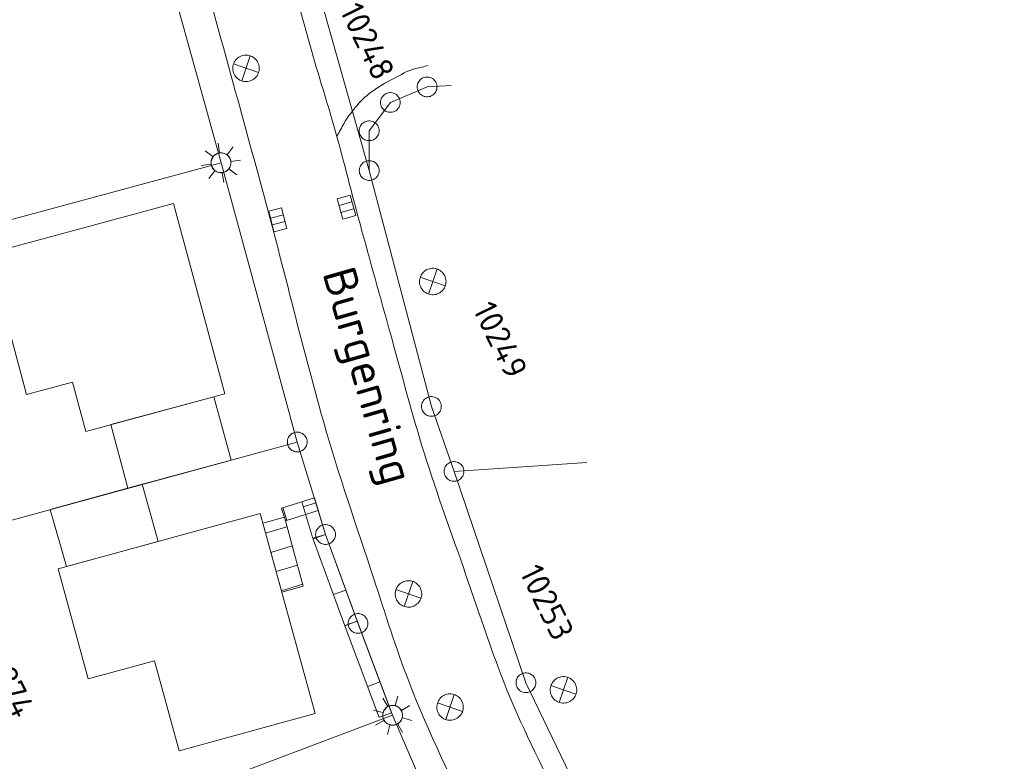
# Model space of a CAD drawing. Header units: metres. Extents: x 3425540 to 3446143, y 5432760 to 5444637.
# Tile 318 of 656: x 3440609 to 3440684, y 5438741 to 5438797. Entities that reach past the tile are written whole.
import ezdxf
from ezdxf.enums import TextEntityAlignment as Align

# ---------------------------------------------------------------- set-up
doc = ezdxf.new("R2010")
doc.units = ezdxf.units.M
doc.layers.add('B_Bestand', color=9, linetype='Continuous', lineweight=18)
doc.layers.add('B_Flurgrenzen', color=9, linetype='Continuous', lineweight=18)
doc.styles.get("Standard").update_dxf_attribs({"font": 'isocpeur.ttf'})

msp = doc.modelspace()

# ---------------------------------------------------------------- linework, layer by layer
at = {"layer": 'B_Bestand'}
for p, q in [((3440626.778, 5438794.268), (3440626.136, 5438792.376)), ((3440625.513, 5438793.648), (3440627.401, 5438792.996)), ((3440624.459, 5438786.934), (3440624.361, 5438787.662)), ((3440623.958, 5438786.648), (3440623.376, 5438787.092)), ((3440625.027, 5438786.783), (3440625.479, 5438787.374)), ((3440623.807, 5438786.08), (3440623.078, 5438785.982)), ((3440625.313, 5438786.282), (3440626.051, 5438786.372)), ((3440624.103, 5438785.572), (3440623.658, 5438784.99)), ((3440624.661, 5438785.428), (3440624.768, 5438784.692)), ((3440625.169, 5438785.723), (3440625.761, 5438785.272)), ((3440634.458, 5438783.217), (3440633.487, 5438782.947)), ((3440634.602, 5438782.701), (3440633.631, 5438782.431)), ((3440628.302, 5438782.001), (3440629.278, 5438782.253)), ((3440628.436, 5438781.483), (3440629.412, 5438781.734)), ((3440640.887, 5438778.153), (3440640.245, 5438776.261)), ((3440639.622, 5438777.533), (3440641.51, 5438776.881)), ((3440624.029, 5438768.498), (3440616.233, 5438766.387)), ((3440631.618, 5438760.848), (3440629.14, 5438760.07)), ((3440630.675, 5438760.56), (3440631.606, 5438760.844)), ((3440632.463, 5438758.083), (3440631.618, 5438760.848)), ((3440631.913, 5438759.907), (3440631.622, 5438760.836)), ((3440629.435, 5438759.129), (3440629.144, 5438760.058)), ((3440629.528, 5438759.158), (3440629.237, 5438760.087)), ((3440631.507, 5438757.791), (3440630.662, 5438760.556)), ((3440630.789, 5438760.186), (3440631.72, 5438760.47)), ((3440631.918, 5438759.894), (3440629.44, 5438759.116)), ((3440627.94, 5438758.176), (3440629.551, 5438758.666)), ((3440631.52, 5438757.795), (3440632.451, 5438758.079)), ((3440631.537, 5438757.745), (3440632.451, 5438758.079)), ((3440634.854, 5438751.531), (3440632.463, 5438758.083)), ((3440612.883, 5438755.658), (3440619.831, 5438757.565)), ((3440628.337, 5438756.729), (3440629.948, 5438757.219)), ((3440633.915, 5438751.188), (3440631.524, 5438757.74)), ((3440628.734, 5438755.282), (3440630.345, 5438755.772)), ((3440629.131, 5438753.835), (3440630.743, 5438754.325)), ((3440639.05, 5438754.54), (3440638.408, 5438752.648)), ((3440633.071, 5438753.541), (3440633.985, 5438753.875)), ((3440637.785, 5438753.92), (3440639.673, 5438753.268)), ((3440636.523, 5438744.26), (3440633.918, 5438751.179)), ((3440633.928, 5438751.193), (3440634.842, 5438751.527)), ((3440633.931, 5438751.184), (3440634.842, 5438751.526)), ((3440637.459, 5438744.612), (3440634.854, 5438751.531)), ((3440635.655, 5438746.604), (3440636.566, 5438746.947)), ((3440649.496, 5438746.667), (3440651.384, 5438746.015)), ((3440650.761, 5438747.287), (3440650.119, 5438745.395)), ((3440642.193, 5438745.986), (3440641.551, 5438744.094)), ((3440637.16, 5438745.072), (3440636.8, 5438745.722)), ((3440637.732, 5438745.148), (3440637.929, 5438745.866)), ((3440638.197, 5438744.788), (3440638.839, 5438745.164)), ((3440640.928, 5438745.366), (3440642.816, 5438744.714)), ((3440636.803, 5438744.619), (3440636.086, 5438744.815)), ((3440636.536, 5438744.265), (3440637.447, 5438744.607)), ((3440636.876, 5438744.035), (3440636.238, 5438743.671)), ((3440637.33, 5438743.679), (3440637.136, 5438742.972)), ((3440637.913, 5438743.751), (3440638.277, 5438743.113)), ((3440638.273, 5438744.216), (3440638.979, 5438744.023))]:
    msp.add_line(p, q, dxfattribs=at)
for points in [[(3440626.897, 5438792.423), (3440626.988, 5438792.473), (3440627.074, 5438792.533), (3440627.153, 5438792.602), (3440627.224, 5438792.679), (3440627.287, 5438792.763), (3440627.341, 5438792.853), (3440627.385, 5438792.948), (3440627.419, 5438793.047), (3440627.442, 5438793.149), (3440627.455, 5438793.253), (3440627.456, 5438793.357), (3440627.447, 5438793.462), (3440627.427, 5438793.564), (3440627.396, 5438793.665), (3440627.355, 5438793.761), (3440627.304, 5438793.852), (3440627.244, 5438793.938), (3440627.175, 5438794.017), (3440627.098, 5438794.088), (3440627.015, 5438794.151), (3440626.925, 5438794.205), (3440626.83, 5438794.249), (3440626.731, 5438794.283), (3440626.629, 5438794.306), (3440626.525, 5438794.319), (3440626.42, 5438794.32), (3440626.316, 5438794.311), (3440626.213, 5438794.291), (3440626.113, 5438794.26), (3440626.017, 5438794.219), (3440625.925, 5438794.168), (3440625.839, 5438794.108), (3440625.761, 5438794.039), (3440625.689, 5438793.962), (3440625.626, 5438793.879), (3440625.573, 5438793.789), (3440625.529, 5438793.694), (3440625.495, 5438793.595), (3440625.471, 5438793.493), (3440625.459, 5438793.389), (3440625.457, 5438793.284), (3440625.466, 5438793.18), (3440625.487, 5438793.077), (3440625.517, 5438792.977), (3440625.558, 5438792.881), (3440625.609, 5438792.789), (3440625.67, 5438792.704), (3440625.738, 5438792.625), (3440625.815, 5438792.553), (3440625.899, 5438792.49), (3440625.989, 5438792.437), (3440626.084, 5438792.393), (3440626.183, 5438792.359), (3440626.285, 5438792.335), (3440626.389, 5438792.323), (3440626.493, 5438792.321), (3440626.598, 5438792.33), (3440626.7, 5438792.35), (3440626.8, 5438792.381), (3440626.897, 5438792.423)], [(3440623.967, 5438786.634), (3440623.923, 5438786.57), (3440623.886, 5438786.5), (3440623.856, 5438786.428), (3440623.834, 5438786.353), (3440623.82, 5438786.275), (3440623.813, 5438786.197), (3440623.816, 5438786.119), (3440623.826, 5438786.041), (3440623.845, 5438785.965), (3440623.871, 5438785.891), (3440623.905, 5438785.82), (3440623.946, 5438785.753), (3440623.994, 5438785.691), (3440624.048, 5438785.634), (3440624.108, 5438785.583), (3440624.173, 5438785.539), (3440624.242, 5438785.502), (3440624.315, 5438785.472), (3440624.39, 5438785.45), (3440624.467, 5438785.435), (3440624.546, 5438785.43), (3440624.624, 5438785.432), (3440624.702, 5438785.442), (3440624.778, 5438785.461), (3440624.852, 5438785.487), (3440624.923, 5438785.521), (3440624.99, 5438785.562), (3440625.052, 5438785.61), (3440625.109, 5438785.664), (3440625.16, 5438785.724), (3440625.204, 5438785.789), (3440625.241, 5438785.858), (3440625.271, 5438785.931), (3440625.293, 5438786.006), (3440625.307, 5438786.083), (3440625.313, 5438786.162), (3440625.311, 5438786.24), (3440625.301, 5438786.318), (3440625.282, 5438786.394), (3440625.256, 5438786.468), (3440625.222, 5438786.539), (3440625.181, 5438786.606), (3440625.132, 5438786.668), (3440625.078, 5438786.725), (3440625.018, 5438786.776), (3440624.954, 5438786.82), (3440624.884, 5438786.857), (3440624.812, 5438786.887), (3440624.737, 5438786.909), (3440624.66, 5438786.923), (3440624.581, 5438786.929), (3440624.503, 5438786.927), (3440624.425, 5438786.916), (3440624.349, 5438786.898), (3440624.275, 5438786.871), (3440624.204, 5438786.838), (3440624.137, 5438786.797), (3440624.075, 5438786.748), (3440624.018, 5438786.694), (3440623.967, 5438786.634)], [(3440620.977, 5438783.096), (3440606.991, 5438779.311), (3440609.873, 5438768.663), (3440613.336, 5438769.6), (3440614.344, 5438765.876)], [(3440614.344, 5438765.876), (3440624.866, 5438768.724), (3440620.977, 5438783.096)], [(3440634.316, 5438783.727), (3440634.745, 5438782.186), (3440633.775, 5438781.915), (3440633.345, 5438783.456), (3440634.316, 5438783.727)], [(3440628.568, 5438780.97), (3440628.169, 5438782.52), (3440629.145, 5438782.771), (3440629.544, 5438781.222), (3440628.568, 5438780.97)], [(3440641.006, 5438776.308), (3440641.097, 5438776.358), (3440641.183, 5438776.418), (3440641.262, 5438776.487), (3440641.333, 5438776.564), (3440641.396, 5438776.648), (3440641.45, 5438776.738), (3440641.494, 5438776.833), (3440641.528, 5438776.932), (3440641.551, 5438777.034), (3440641.564, 5438777.138), (3440641.565, 5438777.242), (3440641.556, 5438777.347), (3440641.536, 5438777.449), (3440641.505, 5438777.55), (3440641.464, 5438777.646), (3440641.413, 5438777.737), (3440641.353, 5438777.823), (3440641.284, 5438777.902), (3440641.207, 5438777.973), (3440641.124, 5438778.036), (3440641.034, 5438778.09), (3440640.939, 5438778.134), (3440640.84, 5438778.168), (3440640.738, 5438778.191), (3440640.634, 5438778.204), (3440640.529, 5438778.205), (3440640.425, 5438778.196), (3440640.322, 5438778.176), (3440640.222, 5438778.145), (3440640.126, 5438778.104), (3440640.034, 5438778.053), (3440639.948, 5438777.993), (3440639.87, 5438777.924), (3440639.798, 5438777.847), (3440639.735, 5438777.764), (3440639.682, 5438777.674), (3440639.638, 5438777.579), (3440639.604, 5438777.48), (3440639.58, 5438777.378), (3440639.568, 5438777.274), (3440639.566, 5438777.169), (3440639.575, 5438777.065), (3440639.596, 5438776.962), (3440639.626, 5438776.862), (3440639.667, 5438776.766), (3440639.718, 5438776.674), (3440639.779, 5438776.589), (3440639.847, 5438776.51), (3440639.924, 5438776.438), (3440640.008, 5438776.375), (3440640.098, 5438776.322), (3440640.193, 5438776.278), (3440640.292, 5438776.244), (3440640.394, 5438776.22), (3440640.498, 5438776.208), (3440640.602, 5438776.206), (3440640.707, 5438776.215), (3440640.809, 5438776.235), (3440640.909, 5438776.266), (3440641.006, 5438776.308)], [(3440616.233, 5438766.387), (3440617.526, 5438761.578), (3440625.334, 5438763.711), (3440624.029, 5438768.498)], [(3440619.831, 5438757.565), (3440618.618, 5438761.876), (3440611.661, 5438759.976), (3440612.883, 5438755.658)], [(3440627.527, 5438759.677), (3440612.259, 5438755.487), (3440614.542, 5438747.169), (3440619.533, 5438748.539), (3440621.401, 5438741.735)], [(3440621.401, 5438741.735), (3440631.678, 5438744.555), (3440627.527, 5438759.677)], [(3440629.162, 5438753.722), (3440627.73, 5438758.941), (3440629.353, 5438759.387)], [(3440629.353, 5438759.387), (3440630.786, 5438754.168), (3440629.162, 5438753.722)], [(3440639.169, 5438752.695), (3440639.26, 5438752.745), (3440639.346, 5438752.805), (3440639.425, 5438752.874), (3440639.496, 5438752.951), (3440639.559, 5438753.035), (3440639.613, 5438753.125), (3440639.657, 5438753.22), (3440639.691, 5438753.319), (3440639.714, 5438753.421), (3440639.727, 5438753.525), (3440639.728, 5438753.629), (3440639.719, 5438753.734), (3440639.699, 5438753.836), (3440639.668, 5438753.937), (3440639.627, 5438754.033), (3440639.576, 5438754.124), (3440639.516, 5438754.21), (3440639.447, 5438754.289), (3440639.37, 5438754.36), (3440639.287, 5438754.423), (3440639.197, 5438754.477), (3440639.102, 5438754.521), (3440639.003, 5438754.555), (3440638.901, 5438754.578), (3440638.797, 5438754.591), (3440638.692, 5438754.592), (3440638.588, 5438754.583), (3440638.485, 5438754.563), (3440638.385, 5438754.532), (3440638.289, 5438754.491), (3440638.197, 5438754.44), (3440638.111, 5438754.38), (3440638.033, 5438754.311), (3440637.961, 5438754.234), (3440637.898, 5438754.151), (3440637.845, 5438754.061), (3440637.801, 5438753.966), (3440637.767, 5438753.867), (3440637.743, 5438753.765), (3440637.731, 5438753.661), (3440637.729, 5438753.556), (3440637.738, 5438753.452), (3440637.759, 5438753.349), (3440637.789, 5438753.249), (3440637.83, 5438753.153), (3440637.881, 5438753.061), (3440637.942, 5438752.976), (3440638.01, 5438752.897), (3440638.087, 5438752.825), (3440638.171, 5438752.762), (3440638.261, 5438752.709), (3440638.356, 5438752.665), (3440638.455, 5438752.631), (3440638.557, 5438752.607), (3440638.661, 5438752.595), (3440638.765, 5438752.593), (3440638.87, 5438752.602), (3440638.972, 5438752.622), (3440639.072, 5438752.653), (3440639.169, 5438752.695)], [(3440650.88, 5438745.442), (3440650.971, 5438745.492), (3440651.057, 5438745.552), (3440651.136, 5438745.621), (3440651.207, 5438745.698), (3440651.27, 5438745.782), (3440651.324, 5438745.872), (3440651.368, 5438745.967), (3440651.402, 5438746.066), (3440651.425, 5438746.168), (3440651.438, 5438746.272), (3440651.439, 5438746.376), (3440651.43, 5438746.481), (3440651.41, 5438746.583), (3440651.379, 5438746.684), (3440651.338, 5438746.78), (3440651.287, 5438746.871), (3440651.227, 5438746.957), (3440651.158, 5438747.036), (3440651.081, 5438747.107), (3440650.998, 5438747.17), (3440650.908, 5438747.224), (3440650.813, 5438747.268), (3440650.714, 5438747.302), (3440650.612, 5438747.325), (3440650.508, 5438747.338), (3440650.403, 5438747.339), (3440650.299, 5438747.33), (3440650.196, 5438747.31), (3440650.096, 5438747.279), (3440650, 5438747.238), (3440649.908, 5438747.187), (3440649.822, 5438747.127), (3440649.744, 5438747.058), (3440649.672, 5438746.981), (3440649.609, 5438746.898), (3440649.556, 5438746.808), (3440649.512, 5438746.713), (3440649.478, 5438746.614), (3440649.454, 5438746.512), (3440649.442, 5438746.408), (3440649.44, 5438746.303), (3440649.449, 5438746.199), (3440649.47, 5438746.096), (3440649.5, 5438745.996), (3440649.541, 5438745.9), (3440649.592, 5438745.808), (3440649.653, 5438745.723), (3440649.721, 5438745.644), (3440649.798, 5438745.572), (3440649.882, 5438745.509), (3440649.972, 5438745.456), (3440650.067, 5438745.412), (3440650.166, 5438745.378), (3440650.268, 5438745.354), (3440650.372, 5438745.342), (3440650.476, 5438745.34), (3440650.581, 5438745.349), (3440650.683, 5438745.369), (3440650.783, 5438745.4), (3440650.88, 5438745.442)], [(3440642.312, 5438744.141), (3440642.403, 5438744.191), (3440642.489, 5438744.251), (3440642.568, 5438744.32), (3440642.639, 5438744.397), (3440642.702, 5438744.481), (3440642.756, 5438744.571), (3440642.8, 5438744.666), (3440642.834, 5438744.765), (3440642.857, 5438744.867), (3440642.87, 5438744.971), (3440642.871, 5438745.075), (3440642.862, 5438745.18), (3440642.842, 5438745.282), (3440642.811, 5438745.383), (3440642.77, 5438745.479), (3440642.719, 5438745.57), (3440642.659, 5438745.656), (3440642.59, 5438745.735), (3440642.513, 5438745.806), (3440642.43, 5438745.869), (3440642.34, 5438745.923), (3440642.245, 5438745.967), (3440642.146, 5438746.001), (3440642.044, 5438746.024), (3440641.94, 5438746.037), (3440641.835, 5438746.038), (3440641.731, 5438746.029), (3440641.628, 5438746.009), (3440641.528, 5438745.978), (3440641.432, 5438745.937), (3440641.34, 5438745.886), (3440641.254, 5438745.826), (3440641.176, 5438745.757), (3440641.104, 5438745.68), (3440641.041, 5438745.597), (3440640.988, 5438745.507), (3440640.944, 5438745.412), (3440640.91, 5438745.313), (3440640.886, 5438745.211), (3440640.874, 5438745.107), (3440640.872, 5438745.002), (3440640.881, 5438744.898), (3440640.902, 5438744.795), (3440640.932, 5438744.695), (3440640.973, 5438744.599), (3440641.024, 5438744.507), (3440641.085, 5438744.422), (3440641.153, 5438744.343), (3440641.23, 5438744.271), (3440641.314, 5438744.208), (3440641.404, 5438744.155), (3440641.499, 5438744.111), (3440641.598, 5438744.077), (3440641.7, 5438744.053), (3440641.804, 5438744.041), (3440641.908, 5438744.039), (3440642.013, 5438744.048), (3440642.115, 5438744.068), (3440642.215, 5438744.099), (3440642.312, 5438744.141)], [(3440637.339, 5438743.692), (3440637.415, 5438743.675), (3440637.493, 5438743.667), (3440637.572, 5438743.666), (3440637.65, 5438743.674), (3440637.727, 5438743.69), (3440637.802, 5438743.713), (3440637.873, 5438743.745), (3440637.942, 5438743.784), (3440638.005, 5438743.83), (3440638.064, 5438743.882), (3440638.117, 5438743.94), (3440638.164, 5438744.003), (3440638.203, 5438744.071), (3440638.235, 5438744.143), (3440638.26, 5438744.217), (3440638.277, 5438744.294), (3440638.285, 5438744.372), (3440638.286, 5438744.45), (3440638.278, 5438744.528), (3440638.262, 5438744.605), (3440638.238, 5438744.68), (3440638.207, 5438744.752), (3440638.168, 5438744.82), (3440638.122, 5438744.884), (3440638.07, 5438744.943), (3440638.012, 5438744.995), (3440637.949, 5438745.042), (3440637.881, 5438745.081), (3440637.809, 5438745.114), (3440637.735, 5438745.139), (3440637.658, 5438745.155), (3440637.58, 5438745.164), (3440637.502, 5438745.164), (3440637.424, 5438745.157), (3440637.347, 5438745.141), (3440637.272, 5438745.117), (3440637.2, 5438745.085), (3440637.132, 5438745.047), (3440637.068, 5438745.001), (3440637.009, 5438744.949), (3440636.956, 5438744.89), (3440636.91, 5438744.827), (3440636.87, 5438744.759), (3440636.838, 5438744.688), (3440636.813, 5438744.613), (3440636.797, 5438744.537), (3440636.788, 5438744.459), (3440636.787, 5438744.38), (3440636.795, 5438744.302), (3440636.811, 5438744.225), (3440636.835, 5438744.15), (3440636.867, 5438744.079), (3440636.906, 5438744.01), (3440636.951, 5438743.946), (3440637.004, 5438743.888), (3440637.061, 5438743.835), (3440637.125, 5438743.788), (3440637.192, 5438743.749), (3440637.264, 5438743.716), (3440637.339, 5438743.692)]]:
    msp.add_lwpolyline(points, dxfattribs=at)
for points, knots in [([(3440609.725, 5438846.976), (3440610.122, 5438846.014), (3440610.52, 5438845.051), (3440610.917, 5438844.088), (3440612.499, 5438840.255), (3440613.382, 5438836.168), (3440614.484, 5438832.17), (3440617.185, 5438822.372), (3440619.888, 5438812.574), (3440622.582, 5438802.773), (3440624.231, 5438796.774), (3440625.878, 5438790.775), (3440627.525, 5438784.775), (3440629.179, 5438778.75), (3440630.598, 5438772.664), (3440632.301, 5438766.651), (3440633.438, 5438762.637), (3440634.814, 5438758.699), (3440636.111, 5438754.733), (3440636.967, 5438752.114), (3440637.79, 5438749.487), (3440638.776, 5438746.909), (3440640.23, 5438743.108), (3440642.056, 5438739.476), (3440643.8, 5438735.802), (3440645.672, 5438731.858), (3440647.54, 5438727.922), (3440649.554, 5438724.047), (3440651.844, 5438719.643), (3440654.382, 5438715.388), (3440656.917, 5438711.119), (3440658.848, 5438707.867), (3440660.825, 5438704.657), (3440662.996, 5438701.552), (3440664.918, 5438698.802), (3440667.067, 5438696.247), (3440669.236, 5438693.688), (3440670.798, 5438691.845), (3440672.41, 5438690.07), (3440674.099, 5438688.337), (3440675.763, 5438686.631), (3440677.45, 5438684.917), (3440679.448, 5438683.635), (3440680.88, 5438682.717), (3440682.312, 5438681.798), (3440683.744, 5438680.879)], [0, 0, 0, 0, 0.016867, 0.016867, 0.016867, 0.08403, 0.08403, 0.08403, 0.248649, 0.248649, 0.248649, 0.349414, 0.349414, 0.349414, 0.450601, 0.450601, 0.450601, 0.518151, 0.518151, 0.518151, 0.562774, 0.562774, 0.562774, 0.628588, 0.628588, 0.628588, 0.699245, 0.699245, 0.699245, 0.779566, 0.779566, 0.779566, 0.840761, 0.840761, 0.840761, 0.894959, 0.894959, 0.894959, 0.933995, 0.933995, 0.933995, 0.972445, 0.972445, 0.972445, 1, 1, 1, 1]), ([(3440680.177, 5438691.337), (3440678.313, 5438693.202), (3440676.449, 5438695.067), (3440674.585, 5438696.931), (3440672.261, 5438699.256), (3440670.392, 5438701.99), (3440668.426, 5438704.633), (3440666.964, 5438706.598), (3440665.525, 5438708.567), (3440664.211, 5438710.633), (3440662.681, 5438713.039), (3440661.249, 5438715.494), (3440659.916, 5438718.01), (3440658.337, 5438720.992), (3440656.783, 5438723.982), (3440655.297, 5438727.009), (3440653.375, 5438730.925), (3440651.5, 5438734.859), (3440649.639, 5438738.804), (3440648.198, 5438741.858), (3440646.666, 5438744.876), (3440645.505, 5438748.047), (3440644.658, 5438750.36), (3440643.876, 5438752.692), (3440643.074, 5438755.019), (3440642.013, 5438758.098), (3440640.883, 5438761.152), (3440639.912, 5438764.262), (3440639.027, 5438767.096), (3440638.281, 5438769.969), (3440637.485, 5438772.828), (3440636.726, 5438775.557), (3440635.967, 5438778.285), (3440635.216, 5438781.016), (3440634.571, 5438783.361), (3440633.993, 5438785.724), (3440633.352, 5438788.07), (3440632.698, 5438790.462), (3440631.908, 5438792.815), (3440631.245, 5438795.204), (3440630.03, 5438799.579), (3440628.987, 5438804.001), (3440627.766, 5438808.374), (3440626.926, 5438811.381), (3440626.007, 5438814.365), (3440625.173, 5438817.373), (3440624.066, 5438821.366), (3440623.055, 5438825.384), (3440621.931, 5438829.372), (3440620.973, 5438832.772), (3440619.991, 5438836.166), (3440619.019, 5438839.562), (3440618.647, 5438840.861), (3440618.249, 5438842.145), (3440617.883, 5438843.454), (3440617.736, 5438843.98), (3440617.721, 5438844.532), (3440617.721, 5438845.075), (3440617.721, 5438845.508), (3440617.721, 5438845.94), (3440617.721, 5438846.372)], [0, 0, 0, 0, 0.046735, 0.046735, 0.046735, 0.105005, 0.105005, 0.105005, 0.14833, 0.14833, 0.14833, 0.198767, 0.198767, 0.198767, 0.258534, 0.258534, 0.258534, 0.33583, 0.33583, 0.33583, 0.395657, 0.395657, 0.395657, 0.439284, 0.439284, 0.439284, 0.497005, 0.497005, 0.497005, 0.54961, 0.54961, 0.54961, 0.599813, 0.599813, 0.599813, 0.642923, 0.642923, 0.642923, 0.686875, 0.686875, 0.686875, 0.767361, 0.767361, 0.767361, 0.822696, 0.822696, 0.822696, 0.896136, 0.896136, 0.896136, 0.958755, 0.958755, 0.958755, 0.982711, 0.982711, 0.982711, 0.992337, 0.992337, 0.992337, 1, 1, 1, 1]), ([(3440633.321, 5438788.184), (3440633.502, 5438788.51), (3440633.684, 5438788.836), (3440633.865, 5438789.161), (3440634.101, 5438789.585), (3440634.4, 5438789.968), (3440634.708, 5438790.349), (3440635.069, 5438790.797), (3440635.469, 5438791.195), (3440635.934, 5438791.537), (3440636.458, 5438791.923), (3440637.008, 5438792.235), (3440637.581, 5438792.534), (3440638.132, 5438792.822), (3440638.667, 5438793.156), (3440639.267, 5438793.3), (3440639.586, 5438793.377), (3440639.906, 5438793.454), (3440640.225, 5438793.53)], [0, 0, 0, 0, 0.123639, 0.123639, 0.123639, 0.284699, 0.284699, 0.284699, 0.473452, 0.473452, 0.473452, 0.686319, 0.686319, 0.686319, 0.891069, 0.891069, 0.891069, 1, 1, 1, 1])]:
    msp.add_open_spline(points, degree=3, knots=knots, dxfattribs=at)
at = {"layer": 'B_Flurgrenzen'}
for p, q in [((3440624.569, 5438786.182), (3440618.812, 5438807.026)), ((3440630.656, 5438803.699), (3440635.766, 5438785.59)), ((3440640.134, 5438791.912), (3440641.949, 5438792.019)), ((3440637.36, 5438790.738), (3440640.134, 5438791.912)), ((3440635.759, 5438788.603), (3440637.36, 5438790.738)), ((3440635.766, 5438785.59), (3440635.759, 5438788.603)), ((3440587.435, 5438776.143), (3440624.569, 5438786.182)), ((3440630.328, 5438765.075), (3440624.569, 5438786.182)), ((3440635.766, 5438785.59), (3440640.461, 5438767.763)), ((3440640.461, 5438767.763), (3440642.169, 5438762.852)), ((3440596.406, 5438755.809), (3440630.328, 5438765.075)), ((3440632.463, 5438758.083), (3440630.328, 5438765.075)), ((3440642.169, 5438762.852), (3440652.194, 5438763.517)), ((3440642.169, 5438762.852), (3440647.604, 5438746.88)), ((3440634.917, 5438751.358), (3440632.463, 5438758.083)), ((3440637.532, 5438744.419), (3440634.917, 5438751.358)), ((3440647.604, 5438746.88), (3440651.339, 5438739.088)), ((3440606.554, 5438732.761), (3440637.532, 5438744.419)), ((3440641.524, 5438735.123), (3440637.532, 5438744.419))]:
    msp.add_line(p, q, dxfattribs=at)
for points in [[(3440640.884, 5438791.912), (3440640.878, 5438792.006), (3440640.86, 5438792.095), (3440640.831, 5438792.19), (3440640.79, 5438792.272), (3440640.736, 5438792.349), (3440640.677, 5438792.426), (3440640.612, 5438792.491), (3440640.536, 5438792.544), (3440640.453, 5438792.591), (3440640.364, 5438792.621), (3440640.276, 5438792.644), (3440640.181, 5438792.656), (3440640.087, 5438792.656), (3440639.992, 5438792.644), (3440639.904, 5438792.621), (3440639.815, 5438792.591), (3440639.732, 5438792.544), (3440639.656, 5438792.491), (3440639.591, 5438792.426), (3440639.532, 5438792.349), (3440639.478, 5438792.272), (3440639.437, 5438792.19), (3440639.408, 5438792.095), (3440639.39, 5438792.006), (3440639.384, 5438791.912), (3440639.39, 5438791.818), (3440639.408, 5438791.729), (3440639.437, 5438791.634), (3440639.478, 5438791.552), (3440639.532, 5438791.475), (3440639.591, 5438791.398), (3440639.656, 5438791.333), (3440639.732, 5438791.28), (3440639.815, 5438791.233), (3440639.904, 5438791.203), (3440639.992, 5438791.18), (3440640.087, 5438791.168), (3440640.181, 5438791.168), (3440640.276, 5438791.18), (3440640.364, 5438791.203), (3440640.453, 5438791.233), (3440640.536, 5438791.28), (3440640.612, 5438791.333), (3440640.677, 5438791.398), (3440640.736, 5438791.475), (3440640.79, 5438791.552), (3440640.831, 5438791.634), (3440640.86, 5438791.729), (3440640.878, 5438791.818), (3440640.884, 5438791.912)], [(3440638.11, 5438790.738), (3440638.104, 5438790.832), (3440638.086, 5438790.921), (3440638.057, 5438791.016), (3440638.016, 5438791.098), (3440637.962, 5438791.175), (3440637.903, 5438791.252), (3440637.838, 5438791.317), (3440637.762, 5438791.37), (3440637.679, 5438791.417), (3440637.59, 5438791.447), (3440637.502, 5438791.47), (3440637.407, 5438791.482), (3440637.313, 5438791.482), (3440637.218, 5438791.47), (3440637.13, 5438791.447), (3440637.041, 5438791.417), (3440636.958, 5438791.37), (3440636.882, 5438791.317), (3440636.817, 5438791.252), (3440636.758, 5438791.175), (3440636.704, 5438791.098), (3440636.663, 5438791.016), (3440636.634, 5438790.921), (3440636.616, 5438790.832), (3440636.61, 5438790.738), (3440636.616, 5438790.644), (3440636.634, 5438790.555), (3440636.663, 5438790.46), (3440636.704, 5438790.378), (3440636.758, 5438790.301), (3440636.817, 5438790.224), (3440636.882, 5438790.159), (3440636.958, 5438790.106), (3440637.041, 5438790.059), (3440637.13, 5438790.029), (3440637.218, 5438790.006), (3440637.313, 5438789.994), (3440637.407, 5438789.994), (3440637.502, 5438790.006), (3440637.59, 5438790.029), (3440637.679, 5438790.059), (3440637.762, 5438790.106), (3440637.838, 5438790.159), (3440637.903, 5438790.224), (3440637.962, 5438790.301), (3440638.016, 5438790.378), (3440638.057, 5438790.46), (3440638.086, 5438790.555), (3440638.104, 5438790.644), (3440638.11, 5438790.738)], [(3440636.509, 5438788.603), (3440636.503, 5438788.697), (3440636.485, 5438788.786), (3440636.456, 5438788.881), (3440636.415, 5438788.963), (3440636.361, 5438789.04), (3440636.302, 5438789.117), (3440636.237, 5438789.182), (3440636.161, 5438789.235), (3440636.078, 5438789.282), (3440635.989, 5438789.312), (3440635.901, 5438789.335), (3440635.806, 5438789.347), (3440635.712, 5438789.347), (3440635.617, 5438789.335), (3440635.529, 5438789.312), (3440635.44, 5438789.282), (3440635.357, 5438789.235), (3440635.281, 5438789.182), (3440635.216, 5438789.117), (3440635.157, 5438789.04), (3440635.103, 5438788.963), (3440635.062, 5438788.881), (3440635.033, 5438788.786), (3440635.015, 5438788.697), (3440635.009, 5438788.603), (3440635.015, 5438788.509), (3440635.033, 5438788.42), (3440635.062, 5438788.325), (3440635.103, 5438788.243), (3440635.157, 5438788.166), (3440635.216, 5438788.089), (3440635.281, 5438788.024), (3440635.357, 5438787.971), (3440635.44, 5438787.924), (3440635.529, 5438787.894), (3440635.617, 5438787.871), (3440635.712, 5438787.859), (3440635.806, 5438787.859), (3440635.901, 5438787.871), (3440635.989, 5438787.894), (3440636.078, 5438787.924), (3440636.161, 5438787.971), (3440636.237, 5438788.024), (3440636.302, 5438788.089), (3440636.361, 5438788.166), (3440636.415, 5438788.243), (3440636.456, 5438788.325), (3440636.485, 5438788.42), (3440636.503, 5438788.509), (3440636.509, 5438788.603)], [(3440625.319, 5438786.182), (3440625.313, 5438786.276), (3440625.295, 5438786.365), (3440625.266, 5438786.46), (3440625.225, 5438786.542), (3440625.171, 5438786.619), (3440625.112, 5438786.696), (3440625.047, 5438786.761), (3440624.971, 5438786.814), (3440624.888, 5438786.861), (3440624.799, 5438786.891), (3440624.711, 5438786.914), (3440624.616, 5438786.926), (3440624.522, 5438786.926), (3440624.427, 5438786.914), (3440624.339, 5438786.891), (3440624.25, 5438786.861), (3440624.167, 5438786.814), (3440624.091, 5438786.761), (3440624.026, 5438786.696), (3440623.967, 5438786.619), (3440623.913, 5438786.542), (3440623.872, 5438786.46), (3440623.843, 5438786.365), (3440623.825, 5438786.276), (3440623.819, 5438786.182), (3440623.825, 5438786.088), (3440623.843, 5438785.999), (3440623.872, 5438785.904), (3440623.913, 5438785.822), (3440623.967, 5438785.745), (3440624.026, 5438785.668), (3440624.091, 5438785.603), (3440624.167, 5438785.55), (3440624.25, 5438785.503), (3440624.339, 5438785.473), (3440624.427, 5438785.45), (3440624.522, 5438785.438), (3440624.616, 5438785.438), (3440624.711, 5438785.45), (3440624.799, 5438785.473), (3440624.888, 5438785.503), (3440624.971, 5438785.55), (3440625.047, 5438785.603), (3440625.112, 5438785.668), (3440625.171, 5438785.745), (3440625.225, 5438785.822), (3440625.266, 5438785.904), (3440625.295, 5438785.999), (3440625.313, 5438786.088), (3440625.319, 5438786.182)], [(3440636.516, 5438785.59), (3440636.51, 5438785.684), (3440636.492, 5438785.773), (3440636.463, 5438785.868), (3440636.422, 5438785.95), (3440636.368, 5438786.027), (3440636.309, 5438786.104), (3440636.244, 5438786.169), (3440636.168, 5438786.222), (3440636.085, 5438786.269), (3440635.996, 5438786.299), (3440635.908, 5438786.322), (3440635.813, 5438786.334), (3440635.719, 5438786.334), (3440635.624, 5438786.322), (3440635.536, 5438786.299), (3440635.447, 5438786.269), (3440635.364, 5438786.222), (3440635.288, 5438786.169), (3440635.223, 5438786.104), (3440635.164, 5438786.027), (3440635.11, 5438785.95), (3440635.069, 5438785.868), (3440635.04, 5438785.773), (3440635.022, 5438785.684), (3440635.016, 5438785.59), (3440635.022, 5438785.496), (3440635.04, 5438785.407), (3440635.069, 5438785.312), (3440635.11, 5438785.23), (3440635.164, 5438785.153), (3440635.223, 5438785.076), (3440635.288, 5438785.011), (3440635.364, 5438784.958), (3440635.447, 5438784.911), (3440635.536, 5438784.881), (3440635.624, 5438784.858), (3440635.719, 5438784.846), (3440635.813, 5438784.846), (3440635.908, 5438784.858), (3440635.996, 5438784.881), (3440636.085, 5438784.911), (3440636.168, 5438784.958), (3440636.244, 5438785.011), (3440636.309, 5438785.076), (3440636.368, 5438785.153), (3440636.422, 5438785.23), (3440636.463, 5438785.312), (3440636.492, 5438785.407), (3440636.51, 5438785.496), (3440636.516, 5438785.59)], [(3440641.211, 5438767.763), (3440641.205, 5438767.857), (3440641.187, 5438767.946), (3440641.158, 5438768.041), (3440641.117, 5438768.123), (3440641.063, 5438768.2), (3440641.004, 5438768.277), (3440640.939, 5438768.342), (3440640.863, 5438768.395), (3440640.78, 5438768.442), (3440640.691, 5438768.472), (3440640.603, 5438768.495), (3440640.508, 5438768.507), (3440640.414, 5438768.507), (3440640.319, 5438768.495), (3440640.231, 5438768.472), (3440640.142, 5438768.442), (3440640.059, 5438768.395), (3440639.983, 5438768.342), (3440639.918, 5438768.277), (3440639.859, 5438768.2), (3440639.805, 5438768.123), (3440639.764, 5438768.041), (3440639.735, 5438767.946), (3440639.717, 5438767.857), (3440639.711, 5438767.763), (3440639.717, 5438767.669), (3440639.735, 5438767.58), (3440639.764, 5438767.485), (3440639.805, 5438767.403), (3440639.859, 5438767.326), (3440639.918, 5438767.249), (3440639.983, 5438767.184), (3440640.059, 5438767.131), (3440640.142, 5438767.084), (3440640.231, 5438767.054), (3440640.319, 5438767.031), (3440640.414, 5438767.019), (3440640.508, 5438767.019), (3440640.603, 5438767.031), (3440640.691, 5438767.054), (3440640.78, 5438767.084), (3440640.863, 5438767.131), (3440640.939, 5438767.184), (3440641.004, 5438767.249), (3440641.063, 5438767.326), (3440641.117, 5438767.403), (3440641.158, 5438767.485), (3440641.187, 5438767.58), (3440641.205, 5438767.669), (3440641.211, 5438767.763)], [(3440631.078, 5438765.075), (3440631.072, 5438765.169), (3440631.054, 5438765.258), (3440631.025, 5438765.353), (3440630.984, 5438765.435), (3440630.93, 5438765.512), (3440630.871, 5438765.589), (3440630.806, 5438765.654), (3440630.73, 5438765.707), (3440630.647, 5438765.754), (3440630.558, 5438765.784), (3440630.47, 5438765.807), (3440630.375, 5438765.819), (3440630.281, 5438765.819), (3440630.186, 5438765.807), (3440630.098, 5438765.784), (3440630.009, 5438765.754), (3440629.926, 5438765.707), (3440629.85, 5438765.654), (3440629.785, 5438765.589), (3440629.726, 5438765.512), (3440629.672, 5438765.435), (3440629.631, 5438765.353), (3440629.602, 5438765.258), (3440629.584, 5438765.169), (3440629.578, 5438765.075), (3440629.584, 5438764.981), (3440629.602, 5438764.892), (3440629.631, 5438764.797), (3440629.672, 5438764.715), (3440629.726, 5438764.638), (3440629.785, 5438764.561), (3440629.85, 5438764.496), (3440629.926, 5438764.443), (3440630.009, 5438764.396), (3440630.098, 5438764.366), (3440630.186, 5438764.343), (3440630.281, 5438764.331), (3440630.375, 5438764.331), (3440630.47, 5438764.343), (3440630.558, 5438764.366), (3440630.647, 5438764.396), (3440630.73, 5438764.443), (3440630.806, 5438764.496), (3440630.871, 5438764.561), (3440630.93, 5438764.638), (3440630.984, 5438764.715), (3440631.025, 5438764.797), (3440631.054, 5438764.892), (3440631.072, 5438764.981), (3440631.078, 5438765.075)], [(3440642.919, 5438762.852), (3440642.913, 5438762.946), (3440642.895, 5438763.035), (3440642.866, 5438763.13), (3440642.825, 5438763.212), (3440642.771, 5438763.289), (3440642.712, 5438763.366), (3440642.647, 5438763.431), (3440642.571, 5438763.484), (3440642.488, 5438763.531), (3440642.399, 5438763.561), (3440642.311, 5438763.584), (3440642.216, 5438763.596), (3440642.122, 5438763.596), (3440642.027, 5438763.584), (3440641.939, 5438763.561), (3440641.85, 5438763.531), (3440641.767, 5438763.484), (3440641.691, 5438763.431), (3440641.626, 5438763.366), (3440641.567, 5438763.289), (3440641.513, 5438763.212), (3440641.472, 5438763.13), (3440641.443, 5438763.035), (3440641.425, 5438762.946), (3440641.419, 5438762.852), (3440641.425, 5438762.758), (3440641.443, 5438762.669), (3440641.472, 5438762.574), (3440641.513, 5438762.492), (3440641.567, 5438762.415), (3440641.626, 5438762.338), (3440641.691, 5438762.273), (3440641.767, 5438762.22), (3440641.85, 5438762.173), (3440641.939, 5438762.143), (3440642.027, 5438762.12), (3440642.122, 5438762.108), (3440642.216, 5438762.108), (3440642.311, 5438762.12), (3440642.399, 5438762.143), (3440642.488, 5438762.173), (3440642.571, 5438762.22), (3440642.647, 5438762.273), (3440642.712, 5438762.338), (3440642.771, 5438762.415), (3440642.825, 5438762.492), (3440642.866, 5438762.574), (3440642.895, 5438762.669), (3440642.913, 5438762.758), (3440642.919, 5438762.852)], [(3440633.213, 5438758.083), (3440633.207, 5438758.177), (3440633.189, 5438758.266), (3440633.16, 5438758.361), (3440633.119, 5438758.443), (3440633.065, 5438758.52), (3440633.006, 5438758.597), (3440632.941, 5438758.662), (3440632.865, 5438758.715), (3440632.782, 5438758.762), (3440632.693, 5438758.792), (3440632.605, 5438758.815), (3440632.51, 5438758.827), (3440632.416, 5438758.827), (3440632.321, 5438758.815), (3440632.233, 5438758.792), (3440632.144, 5438758.762), (3440632.061, 5438758.715), (3440631.985, 5438758.662), (3440631.92, 5438758.597), (3440631.861, 5438758.52), (3440631.807, 5438758.443), (3440631.766, 5438758.361), (3440631.737, 5438758.266), (3440631.719, 5438758.177), (3440631.713, 5438758.083), (3440631.719, 5438757.989), (3440631.737, 5438757.9), (3440631.766, 5438757.805), (3440631.807, 5438757.723), (3440631.861, 5438757.646), (3440631.92, 5438757.569), (3440631.985, 5438757.504), (3440632.061, 5438757.451), (3440632.144, 5438757.404), (3440632.233, 5438757.374), (3440632.321, 5438757.351), (3440632.416, 5438757.339), (3440632.51, 5438757.339), (3440632.605, 5438757.351), (3440632.693, 5438757.374), (3440632.782, 5438757.404), (3440632.865, 5438757.451), (3440632.941, 5438757.504), (3440633.006, 5438757.569), (3440633.065, 5438757.646), (3440633.119, 5438757.723), (3440633.16, 5438757.805), (3440633.189, 5438757.9), (3440633.207, 5438757.989), (3440633.213, 5438758.083)], [(3440635.667, 5438751.357), (3440635.661, 5438751.451), (3440635.643, 5438751.54), (3440635.614, 5438751.635), (3440635.573, 5438751.717), (3440635.519, 5438751.794), (3440635.46, 5438751.871), (3440635.395, 5438751.936), (3440635.319, 5438751.989), (3440635.236, 5438752.036), (3440635.147, 5438752.066), (3440635.059, 5438752.089), (3440634.964, 5438752.101), (3440634.87, 5438752.101), (3440634.775, 5438752.089), (3440634.687, 5438752.066), (3440634.598, 5438752.036), (3440634.515, 5438751.989), (3440634.439, 5438751.936), (3440634.374, 5438751.871), (3440634.315, 5438751.794), (3440634.261, 5438751.717), (3440634.22, 5438751.635), (3440634.191, 5438751.54), (3440634.173, 5438751.451), (3440634.167, 5438751.357), (3440634.173, 5438751.263), (3440634.191, 5438751.174), (3440634.22, 5438751.079), (3440634.261, 5438750.997), (3440634.315, 5438750.92), (3440634.374, 5438750.843), (3440634.439, 5438750.778), (3440634.515, 5438750.725), (3440634.598, 5438750.678), (3440634.687, 5438750.648), (3440634.775, 5438750.625), (3440634.87, 5438750.613), (3440634.964, 5438750.613), (3440635.059, 5438750.625), (3440635.147, 5438750.648), (3440635.236, 5438750.678), (3440635.319, 5438750.725), (3440635.395, 5438750.778), (3440635.46, 5438750.843), (3440635.519, 5438750.92), (3440635.573, 5438750.997), (3440635.614, 5438751.079), (3440635.643, 5438751.174), (3440635.661, 5438751.263), (3440635.667, 5438751.357)], [(3440648.354, 5438746.881), (3440648.348, 5438746.975), (3440648.33, 5438747.064), (3440648.301, 5438747.159), (3440648.26, 5438747.241), (3440648.206, 5438747.318), (3440648.147, 5438747.395), (3440648.082, 5438747.46), (3440648.006, 5438747.513), (3440647.923, 5438747.56), (3440647.834, 5438747.59), (3440647.746, 5438747.613), (3440647.651, 5438747.625), (3440647.557, 5438747.625), (3440647.462, 5438747.613), (3440647.374, 5438747.59), (3440647.285, 5438747.56), (3440647.202, 5438747.513), (3440647.126, 5438747.46), (3440647.061, 5438747.395), (3440647.002, 5438747.318), (3440646.948, 5438747.241), (3440646.907, 5438747.159), (3440646.878, 5438747.064), (3440646.86, 5438746.975), (3440646.854, 5438746.881), (3440646.86, 5438746.787), (3440646.878, 5438746.698), (3440646.907, 5438746.603), (3440646.948, 5438746.521), (3440647.002, 5438746.444), (3440647.061, 5438746.367), (3440647.126, 5438746.302), (3440647.202, 5438746.249), (3440647.285, 5438746.202), (3440647.374, 5438746.172), (3440647.462, 5438746.149), (3440647.557, 5438746.137), (3440647.651, 5438746.137), (3440647.746, 5438746.149), (3440647.834, 5438746.172), (3440647.923, 5438746.202), (3440648.006, 5438746.249), (3440648.082, 5438746.302), (3440648.147, 5438746.367), (3440648.206, 5438746.444), (3440648.26, 5438746.521), (3440648.301, 5438746.603), (3440648.33, 5438746.698), (3440648.348, 5438746.787), (3440648.354, 5438746.881)], [(3440638.282, 5438744.419), (3440638.276, 5438744.513), (3440638.258, 5438744.602), (3440638.229, 5438744.697), (3440638.188, 5438744.779), (3440638.134, 5438744.856), (3440638.075, 5438744.933), (3440638.01, 5438744.998), (3440637.934, 5438745.051), (3440637.851, 5438745.098), (3440637.762, 5438745.128), (3440637.674, 5438745.151), (3440637.579, 5438745.163), (3440637.485, 5438745.163), (3440637.39, 5438745.151), (3440637.302, 5438745.128), (3440637.213, 5438745.098), (3440637.13, 5438745.051), (3440637.054, 5438744.998), (3440636.989, 5438744.933), (3440636.93, 5438744.856), (3440636.876, 5438744.779), (3440636.835, 5438744.697), (3440636.806, 5438744.602), (3440636.788, 5438744.513), (3440636.782, 5438744.419), (3440636.788, 5438744.325), (3440636.806, 5438744.236), (3440636.835, 5438744.141), (3440636.876, 5438744.059), (3440636.93, 5438743.982), (3440636.989, 5438743.905), (3440637.054, 5438743.84), (3440637.13, 5438743.787), (3440637.213, 5438743.74), (3440637.302, 5438743.71), (3440637.39, 5438743.687), (3440637.485, 5438743.675), (3440637.579, 5438743.675), (3440637.674, 5438743.687), (3440637.762, 5438743.71), (3440637.851, 5438743.74), (3440637.934, 5438743.787), (3440638.01, 5438743.84), (3440638.075, 5438743.905), (3440638.134, 5438743.982), (3440638.188, 5438744.059), (3440638.229, 5438744.141), (3440638.258, 5438744.236), (3440638.276, 5438744.325), (3440638.282, 5438744.419)]]:
    msp.add_lwpolyline(points, dxfattribs=at)

# ---------------------------------------------------------------- texts
at = {"layer": 'B_Bestand'}
msp.add_text('Burgenring', height=2.5, rotation=285.97406, dxfattribs=at).set_placement((3440635.371, 5438769.997), align=Align.MIDDLE)
at = {"layer": 'B_Flurgrenzen'}
for s, p in [('10248', (3440635.627, 5438795.372)), ('10249', (3440645.677, 5438772.797)), ('10253', (3440649.194, 5438752.967)), ('10274', (3440608.467, 5438747.148))]:
    msp.add_text(s, height=1.8, rotation=296.10003, dxfattribs=at).set_placement(p, align=Align.MIDDLE)

doc.saveas('drawing.dxf')
